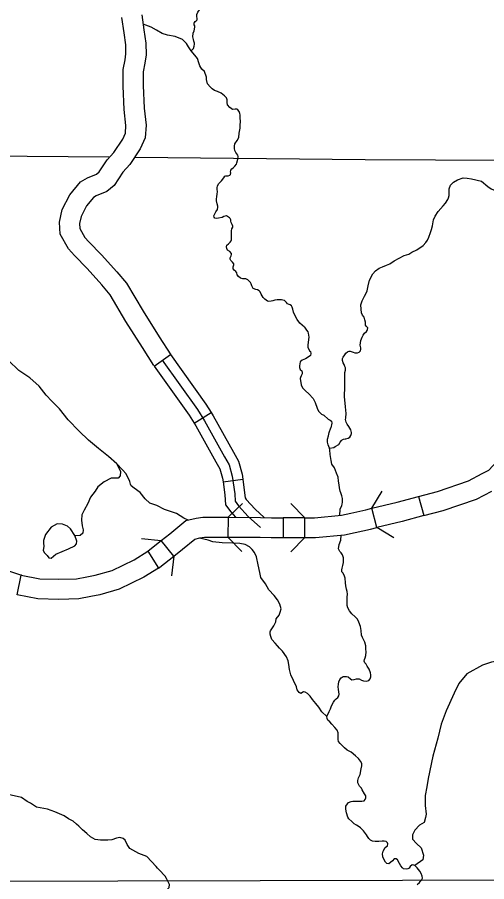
# Model space of a CAD drawing. Extents: x 813775 to 1157140, y 1757555 to 1979907.
# Drawn here: x 944121 to 951173, y 1801368 to 1814362 of the extents above; entities that cross this region are included whole.
import ezdxf

# ---------------------------------------------------------------- set-up
doc = ezdxf.new("R2010")
doc.units = 0
for name, color, linetype in [('Level 31', 7, 'Continuous'), ('Level 32', 7, 'Continuous'), ('Level 35', 7, 'Continuous'), ('Level 38', 7, 'Continuous'), ('Level 4', 7, 'Continuous'), ('Level 46', 7, 'Continuous'), ('Level 5', 7, 'Continuous')]:
    doc.layers.add(name, color=color, linetype=linetype)

msp = doc.modelspace()

# ---------------------------------------------------------------- linework, layer by layer
at = {"layer": 'Level 31'}
for p, q in [((950149, 1807161), (950227, 1806871)), ((948113, 1806840), (948113, 1806540)), ((949521, 1806691), (949521, 1806691)), ((948442, 1806540), (948442, 1806540)), ((946083, 1806336), (946242, 1806082)), ((944121, 1805680), (944179, 1805975)), ((944179, 1805975), (944179, 1805975))]:
    msp.add_line(p, q, dxfattribs=at)
for points in [[(951107, 1807504), (951205, 1807557), (951324, 1807686), (951578, 1807973), (951811, 1808218)], [(950149, 1807161), (950432, 1807236), (950902, 1807393), (951107, 1807504)], [(949449, 1806982), (949828, 1807076), (950149, 1807161)], [(950227, 1806871), (950518, 1806949), (951021, 1807117), (951249, 1807240)], [(948442, 1806840), (948587, 1806840), (948992, 1806878), (949130, 1806909)], [(949130, 1806909), (949357, 1806959), (949449, 1806982)], [(949521, 1806691), (949449, 1806982)], [(946472, 1806262), (946283, 1806496), (946412, 1806599), (946653, 1806796), (946810, 1806831), (946910, 1806847), (947057, 1806846)], [(947057, 1806846), (947289, 1806846), (947284, 1806546)], [(947289, 1806846), (947776, 1806845), (947941, 1806840), (948113, 1806840)], [(948442, 1806840), (948113, 1806840)], [(948442, 1806540), (948442, 1806840)], [(950227, 1806871), (949902, 1806785), (949521, 1806691)], [(949196, 1806616), (949426, 1806667), (949521, 1806691)], [(946472, 1806262), (946601, 1806366), (946788, 1806519), (946865, 1806536), (946933, 1806547), (947056, 1806546)], [(947056, 1806546), (947284, 1806546)], [(947284, 1806546), (947771, 1806545), (947936, 1806540), (948113, 1806540)], [(948113, 1806540), (948442, 1806540)], [(948442, 1806540), (948600, 1806540), (949039, 1806581), (949196, 1806616)], [(946083, 1806336), (946089, 1806340), (946283, 1806496)], [(945168, 1805950), (945291, 1805974), (945545, 1806047), (945876, 1806207), (946083, 1806336)], [(946242, 1806082), (946263, 1806096), (946472, 1806262)], [(943135, 1806238), (943363, 1806238), (943645, 1806153), (943927, 1806062), (944184, 1805974), (944179, 1805975)], [(946242, 1806082), (946022, 1805944), (945652, 1805766), (945361, 1805682), (945226, 1805656)], [(944179, 1805975), (944460, 1805920), (944742, 1805914), (945012, 1805920), (945168, 1805950)], [(945226, 1805656), (945044, 1805620), (944743, 1805613), (944428, 1805620), (944121, 1805680)]]:
    msp.add_lwpolyline(points, dxfattribs=at)
at = {"layer": 'Level 32'}
for p, q in [((946177, 1809119), (946422, 1809293)), ((946778, 1808261), (947032, 1808421)), ((947212, 1807377), (947509, 1807417))]:
    msp.add_line(p, q, dxfattribs=at)
for points in [[(946422, 1809293), (946952, 1808548), (947032, 1808421)], [(946177, 1809119), (946703, 1808381), (946778, 1808261)], [(946300, 1809206), (946827, 1808464)], [(946827, 1808464), (946934, 1808295), (947236, 1807754), (947303, 1807633), (947351, 1807464), (947387, 1807198), (947396, 1807087), (947445, 1807020), (947587, 1806860), (947773, 1806695)], [(947032, 1808421), (947063, 1808372), (947367, 1807826), (947442, 1807691), (947499, 1807495), (947509, 1807417)], [(946778, 1808261), (946805, 1808219), (947105, 1807681), (947163, 1807575), (947204, 1807433), (947212, 1807377)], [(947509, 1807417), (947536, 1807214), (947542, 1807141), (947561, 1807114), (947693, 1806966), (947832, 1806844)], [(947212, 1807377), (947238, 1807182), (947250, 1807032), (947328, 1806926), (947398, 1806846)]]:
    msp.add_lwpolyline(points, dxfattribs=at)
at = {"layer": 'Level 35'}
for points in [[(946790, 1814214), (946788, 1814235), (946776, 1814248), (946773, 1814262), (946776, 1814274), (946793, 1814297), (946807, 1814308), (946820, 1814320), (946821, 1814322), (946822, 1814349), (946817, 1814370), (946816, 1814402), (946832, 1814437), (946859, 1814472), (946905, 1814522), (946961, 1814604), (946970, 1814625), (946968, 1814640), (946953, 1814660), (946952, 1814683), (946963, 1814703), (946986, 1814732), (947009, 1814758)], [(946964, 1813462), (946931, 1813545), (946893, 1813582), (946863, 1813630), (946848, 1813676), (946828, 1813741), (946790, 1813792), (946734, 1813860), (946694, 1813918), (946664, 1813969), (946601, 1814029), (946492, 1814074), (946376, 1814092), (946298, 1814117), (946213, 1814168), (946134, 1814216), (946010, 1814261)], [(946734, 1813860), (946768, 1813891), (946777, 1813928), (946785, 1813956), (946781, 1813973), (946772, 1814001), (946766, 1814030), (946760, 1814069), (946765, 1814123), (946778, 1814156), (946790, 1814214)], [(947454, 1812622), (947470, 1812693), (947470, 1812733), (947475, 1812799), (947470, 1812847), (947468, 1812895), (947465, 1812917), (947455, 1812948), (947433, 1812973), (947417, 1812980), (947395, 1812980), (947352, 1812975), (947312, 1813008), (947281, 1813044), (947274, 1813081), (947274, 1813119), (947264, 1813150), (947233, 1813180), (947183, 1813223), (947130, 1813248), (947082, 1813263), (947049, 1813286), (947017, 1813319), (946979, 1813364), (946964, 1813425), (946964, 1813462)], [(947326, 1812035), (947328, 1812062), (947345, 1812086), (947367, 1812105), (947388, 1812126), (947413, 1812155), (947420, 1812174), (947432, 1812227), (947437, 1812269), (947432, 1812291), (947406, 1812328), (947388, 1812358), (947386, 1812391), (947384, 1812425), (947388, 1812460), (947425, 1812508), (947450, 1812556), (947454, 1812622)], [(947127, 1811471), (947135, 1811510), (947135, 1811524), (947125, 1811559), (947117, 1811581), (947113, 1811593), (947115, 1811627), (947121, 1811670), (947122, 1811703), (947127, 1811742), (947126, 1811771), (947125, 1811801), (947131, 1811828), (947149, 1811862), (947188, 1811906), (947222, 1811949), (947239, 1811972), (947256, 1811977), (947291, 1811977), (947312, 1811988), (947324, 1812000), (947328, 1812022), (947326, 1812035)], [(950608, 1811702), (950608, 1811784), (950631, 1811837), (950674, 1811883), (950734, 1811921), (950817, 1811948), (950878, 1811946), (950946, 1811933), (951097, 1811900), (951190, 1811820), (951241, 1811782), (951311, 1811754), (951384, 1811752), (951470, 1811792), (951508, 1811830), (951538, 1811883), (951543, 1811938), (951533, 1811966)], [(950306, 1811057), (950331, 1811129), (950342, 1811172), (950360, 1811228), (950375, 1811317), (950398, 1811374), (950442, 1811441), (950520, 1811528), (950553, 1811567), (950587, 1811624), (950599, 1811649), (950608, 1811685), (950608, 1811702)], [(947262, 1811376), (947226, 1811370), (947199, 1811355), (947145, 1811341), (947108, 1811337), (947091, 1811344), (947077, 1811356), (947074, 1811380), (947087, 1811407), (947106, 1811439), (947127, 1811471)], [(947339, 1810812), (947316, 1810842), (947278, 1810862), (947268, 1810885), (947263, 1810910), (947268, 1810937), (947296, 1810959), (947320, 1810981), (947333, 1811000), (947339, 1811019), (947339, 1811028), (947341, 1811075), (947341, 1811097), (947341, 1811150), (947343, 1811183), (947358, 1811209), (947359, 1811223), (947348, 1811246), (947333, 1811277), (947330, 1811296), (947328, 1811318), (947321, 1811337), (947307, 1811349), (947281, 1811369), (947262, 1811376)], [(949782, 1810700), (949860, 1810740), (949933, 1810779), (950002, 1810802), (950049, 1810831), (950124, 1810869), (950220, 1810933), (950258, 1810975), (950283, 1811011), (950306, 1811057)], [(947667, 1810286), (947644, 1810325), (947634, 1810354), (947624, 1810375), (947604, 1810397), (947583, 1810417), (947552, 1810433), (947509, 1810433), (947475, 1810442), (947445, 1810466), (947426, 1810489), (947417, 1810520), (947406, 1810540), (947381, 1810559), (947364, 1810583), (947362, 1810610), (947374, 1810641), (947374, 1810658), (947353, 1810682), (947329, 1810704), (947319, 1810725), (947320, 1810748), (947335, 1810775), (947338, 1810796), (947339, 1810812)], [(949378, 1810252), (949391, 1810323), (949411, 1810409), (949463, 1810507), (949503, 1810550), (949555, 1810589), (949607, 1810611), (949668, 1810638), (949719, 1810656), (949782, 1810700)], [(947707, 1810269), (947667, 1810286)], [(948434, 1809705), (948367, 1809766), (948328, 1809817), (948297, 1809875), (948270, 1809932), (948259, 1809973), (948251, 1810007), (948240, 1810025), (948222, 1810039), (948203, 1810043), (948182, 1810054), (948164, 1810073), (948154, 1810087), (948134, 1810103), (948111, 1810108), (948089, 1810113), (948058, 1810116), (948024, 1810117), (947988, 1810112), (947958, 1810098), (947936, 1810093), (947901, 1810088), (947878, 1810094), (947842, 1810124), (947814, 1810150), (947787, 1810200), (947770, 1810233), (947756, 1810251), (947731, 1810265), (947707, 1810269)], [(949331, 1809855), (949305, 1809885), (949293, 1809922), (949285, 1809975), (949283, 1810042), (949304, 1810101), (949338, 1810170), (949370, 1810235), (949378, 1810252)], [(949283, 1809371), (949281, 1809394), (949276, 1809411), (949273, 1809435), (949276, 1809468), (949284, 1809505), (949303, 1809556), (949319, 1809585), (949339, 1809614), (949365, 1809639), (949376, 1809654), (949382, 1809671), (949385, 1809692), (949368, 1809714), (949354, 1809735), (949353, 1809751), (949351, 1809777), (949344, 1809814), (949331, 1809855)], [(948434, 1809705), (948466, 1809659), (948484, 1809633), (948492, 1809614), (948497, 1809584), (948499, 1809555), (948498, 1809521), (948489, 1809476), (948484, 1809439), (948488, 1809404), (948513, 1809350), (948528, 1809337), (948532, 1809308), (948528, 1809280), (948492, 1809251), (948451, 1809227), (948403, 1809207), (948371, 1809181), (948364, 1809152), (948362, 1809124), (948360, 1809097), (948372, 1809066), (948394, 1809046), (948400, 1809024), (948400, 1809002), (948384, 1808973), (948374, 1808946), (948369, 1808931), (948372, 1808917)], [(944754, 1808478), (944642, 1808591), (944557, 1808682), (944448, 1808818), (944307, 1808942), (944146, 1809053), (943987, 1809202), (943717, 1809383), (943649, 1809434)], [(949051, 1809059), (949052, 1809092), (949043, 1809115), (949030, 1809143), (949019, 1809167), (949007, 1809203), (949006, 1809232), (949016, 1809255), (949042, 1809286), (949059, 1809313), (949084, 1809333), (949094, 1809339), (949109, 1809342), (949120, 1809341), (949138, 1809338), (949167, 1809328), (949190, 1809318), (949206, 1809318), (949230, 1809320), (949259, 1809329), (949277, 1809349), (949283, 1809371)], [(949055, 1808337), (949061, 1808413), (949059, 1808453), (949052, 1808513), (949046, 1808555), (949037, 1808663), (949041, 1808805), (949042, 1808947), (949040, 1808989), (949041, 1809021), (949051, 1809059)], [(948369, 1808931), (948386, 1808837), (948406, 1808791), (948449, 1808745), (948503, 1808700), (948568, 1808634), (948595, 1808570), (948625, 1808485), (948647, 1808441), (948689, 1808397), (948728, 1808381), (948789, 1808323), (948823, 1808305), (948842, 1808291), (948848, 1808260), (948832, 1808192)], [(945340, 1807881), (945192, 1808007), (945049, 1808143), (944887, 1808312), (944754, 1808478)], [(948809, 1807886), (948875, 1807897), (948897, 1807910), (948953, 1807942), (948974, 1807974), (948992, 1807999), (949002, 1808009), (949021, 1808021), (949047, 1808027), (949055, 1808027), (949090, 1808035), (949117, 1808052), (949134, 1808077), (949142, 1808106), (949142, 1808121), (949130, 1808163), (949101, 1808209), (949079, 1808247), (949060, 1808275), (949054, 1808317), (949055, 1808337)], [(948886, 1807589), (948846, 1807645), (948834, 1807702), (948823, 1807790), (948817, 1807858), (948809, 1807886), (948790, 1807935), (948783, 1807977), (948781, 1808023), (948795, 1808071), (948805, 1808123), (948832, 1808192)], [(946113, 1807059), (946040, 1807122), (945967, 1807220), (945877, 1807286), (945834, 1807319), (945821, 1807344), (945814, 1807382), (945756, 1807498), (945703, 1807558), (945617, 1807649), (945491, 1807758), (945340, 1807881)], [(945617, 1807649), (945670, 1807534), (945668, 1807471), (945635, 1807435), (945532, 1807433), (945426, 1807380), (945333, 1807304), (945292, 1807241), (945219, 1807148), (945179, 1807054), (945128, 1806953), (945091, 1806883), (945086, 1806805), (945098, 1806716), (945113, 1806658), (945108, 1806608), (945068, 1806573), (945002, 1806570), (944985, 1806573), (944919, 1806671), (944876, 1806711), (944801, 1806742), (944718, 1806747), (944632, 1806699), (944546, 1806590), (944516, 1806497), (944516, 1806459), (944519, 1806411), (944511, 1806345), (944531, 1806313), (944571, 1806272), (944597, 1806239), (944629, 1806232), (944700, 1806292), (944889, 1806371), (944987, 1806419), (945010, 1806449), (945018, 1806487), (944985, 1806573)], [(949006, 1807128), (948998, 1807168), (948980, 1807212), (948972, 1807238), (948964, 1807289), (948958, 1807334), (948949, 1807387), (948940, 1807450), (948915, 1807508), (948886, 1807589)], [(946686, 1806804), (946622, 1806835), (946511, 1806901), (946332, 1806964), (946216, 1807024), (946113, 1807059)], [(948965, 1806875), (948974, 1806967), (948996, 1807022), (949002, 1807045), (949007, 1807072), (949006, 1807093), (949006, 1807128)], [(947542, 1806435), (947462, 1806451), (947358, 1806459), (947199, 1806461), (947061, 1806477), (946988, 1806504), (946857, 1806534)], [(948949, 1806370), (948959, 1806437), (948982, 1806500), (948987, 1806576)], [(948084, 1805468), (948066, 1805539), (948031, 1805607), (947978, 1805670), (947900, 1805756), (947852, 1805845), (947781, 1805940), (947766, 1806016), (947738, 1806130), (947713, 1806253), (947685, 1806316), (947648, 1806364), (947610, 1806400), (947542, 1806435)], [(949084, 1805693), (949078, 1805731), (949068, 1805766), (949057, 1805814), (949054, 1805863), (949045, 1805932), (949030, 1805978), (949010, 1806009), (948999, 1806028), (948997, 1806055), (949004, 1806083), (949011, 1806122), (949022, 1806168), (949022, 1806236), (949007, 1806284), (948986, 1806313), (948967, 1806331), (948957, 1806351), (948949, 1806370)], [(953453, 1806254), (953292, 1806082), (953164, 1805946), (953048, 1805838), (952949, 1805754), (952755, 1805578), (952589, 1805325), (952362, 1805217), (952264, 1805134), (952057, 1805010), (951858, 1804859), (951702, 1804796), (951470, 1804710), (951245, 1804669), (951109, 1804624)], [(949199, 1805348), (949147, 1805394), (949113, 1805442), (949089, 1805483), (949078, 1805519), (949075, 1805592), (949078, 1805647), (949084, 1805693)], [(948104, 1804832), (948058, 1804880), (948031, 1804913), (947995, 1804955), (947945, 1805011), (947930, 1805056), (947922, 1805089), (947922, 1805114), (947922, 1805124), (947925, 1805142), (947975, 1805215), (948003, 1805276), (948011, 1805319), (948056, 1805377), (948071, 1805420), (948084, 1805468)], [(949358, 1804767), (949361, 1804822), (949359, 1804865), (949355, 1804916), (949341, 1804967), (949307, 1805037), (949291, 1805073), (949288, 1805143), (949277, 1805203), (949251, 1805268), (949230, 1805317), (949199, 1805348)], [(948773, 1803853), (948694, 1803924), (948653, 1803990), (948605, 1804046), (948558, 1804106), (948522, 1804157), (948482, 1804200), (948447, 1804220), (948421, 1804222), (948381, 1804197), (948358, 1804215), (948328, 1804252), (948316, 1804298), (948270, 1804391), (948230, 1804477), (948210, 1804560), (948200, 1804633), (948192, 1804691), (948164, 1804751), (948104, 1804832)], [(949090, 1804449), (949126, 1804419), (949149, 1804405), (949183, 1804407), (949218, 1804416), (949258, 1804418), (949292, 1804400), (949322, 1804388), (949365, 1804384), (949402, 1804392), (949423, 1804417), (949432, 1804450), (949432, 1804480), (949428, 1804508), (949407, 1804564), (949378, 1804607), (949360, 1804636), (949343, 1804659), (949334, 1804684), (949336, 1804709), (949349, 1804736), (949358, 1804767)], [(951109, 1804624), (950877, 1804494), (950754, 1804348), (950683, 1804204), (950565, 1803936), (950489, 1803737)], [(948773, 1803853), (948808, 1803926), (948825, 1803967), (948843, 1804011), (948871, 1804068), (948893, 1804097), (948913, 1804116), (948936, 1804138), (948953, 1804164), (948955, 1804188), (948950, 1804223), (948948, 1804256), (948943, 1804299), (948945, 1804339), (948953, 1804374), (948967, 1804407), (948987, 1804435), (949016, 1804452), (949039, 1804455), (949066, 1804454), (949090, 1804449)], [(949137, 1803318), (949078, 1803346), (949036, 1803382), (949011, 1803408), (948970, 1803448), (948949, 1803478), (948942, 1803505), (948944, 1803534), (948944, 1803560), (948941, 1803604), (948928, 1803646), (948893, 1803686), (948846, 1803739), (948815, 1803770), (948787, 1803797), (948774, 1803824), (948773, 1803853)], [(950489, 1803737), (950439, 1803527), (950366, 1803254), (950295, 1802921), (950275, 1802793), (950250, 1802662)], [(949292, 1802776), (949264, 1802807), (949254, 1802824), (949239, 1802857), (949237, 1802892), (949249, 1802928), (949272, 1802981), (949288, 1803063), (949296, 1803112), (949296, 1803146), (949278, 1803181), (949249, 1803220), (949204, 1803262), (949137, 1803318)], [(944827, 1802359), (944684, 1802418), (944573, 1802457), (944410, 1802488), (944320, 1802550), (944271, 1802576), (944185, 1802633), (943983, 1802680), (943844, 1802739), (943743, 1802765), (943704, 1802780), (943678, 1802801), (943673, 1802824), (943642, 1802853), (943570, 1802863)], [(949351, 1802093), (949322, 1802135), (949275, 1802177), (949256, 1802194), (949217, 1802218), (949183, 1802236), (949146, 1802273), (949102, 1802314), (949085, 1802337), (949065, 1802403), (949057, 1802461), (949059, 1802506), (949080, 1802538), (949099, 1802560), (949136, 1802575), (949161, 1802580), (949241, 1802579), (949295, 1802579), (949331, 1802583), (949348, 1802602), (949359, 1802628), (949359, 1802660), (949336, 1802690), (949302, 1802751), (949292, 1802776)], [(950250, 1802662), (950250, 1802514), (950263, 1802386), (950255, 1802335), (950235, 1802257), (950164, 1802219), (950094, 1802141), (950056, 1802075), (950056, 1802007), (950117, 1801941), (950187, 1801876), (950222, 1801767), (950212, 1801697), (950095, 1801611)], [(945289, 1802005), (945222, 1802041), (945166, 1802093), (945103, 1802150), (945044, 1802204), (945013, 1802233), (944959, 1802279), (944891, 1802315), (944827, 1802359)], [(949620, 1801827), (949650, 1801883), (949682, 1801909), (949688, 1801936), (949684, 1801955), (949665, 1801974), (949634, 1801979), (949602, 1801978), (949554, 1801973), (949498, 1801973), (949459, 1801979), (949427, 1801994), (949402, 1802020), (949380, 1802046), (949365, 1802073), (949351, 1802093)], [(946205, 1801595), (946068, 1801748), (945949, 1801790), (945814, 1801868), (945770, 1801930), (945744, 1801992), (945711, 1802018), (945664, 1802033), (945610, 1802023), (945543, 1802000), (945483, 1801994), (945369, 1801992), (945289, 1802005)], [(949834, 1801695), (949811, 1801714), (949783, 1801714), (949757, 1801683), (949705, 1801639), (949674, 1801640), (949655, 1801662), (949626, 1801705), (949611, 1801740), (949608, 1801786), (949620, 1801827)], [(946269, 1801065), (946251, 1801120), (946241, 1801149), (946237, 1801177), (946235, 1801206), (946237, 1801221), (946251, 1801238), (946257, 1801242), (946279, 1801245), (946321, 1801249), (946376, 1801255), (946405, 1801283), (946407, 1801324), (946392, 1801355), (946361, 1801416), (946341, 1801452), (946251, 1801545), (946226, 1801573), (946205, 1801595)], [(950127, 1801327), (950163, 1801359), (950175, 1801373), (950194, 1801394), (950207, 1801421), (950204, 1801450), (950189, 1801494), (950168, 1801527), (950130, 1801576), (950095, 1801611), (950076, 1801616), (950052, 1801622), (950025, 1801598), (950009, 1801572), (949987, 1801561), (949962, 1801556), (949923, 1801561), (949909, 1801576), (949885, 1801605), (949863, 1801642), (949834, 1801695)]]:
    msp.add_lwpolyline(points, dxfattribs=at)
at = {"layer": 'Level 38'}
for points in [[(949449, 1806982), (949604, 1807239)], [(947289, 1806846), (947504, 1807055)], [(948229, 1807052), (948442, 1806840)], [(949777, 1806536), (949521, 1806691)], [(945985, 1806527), (946283, 1806496)], [(947493, 1806331), (947284, 1806546)], [(948442, 1806540), (948229, 1806328)], [(946472, 1806262), (946440, 1805964)]]:
    msp.add_lwpolyline(points, dxfattribs=at)
at = {"layer": 'Level 4'}
for points in [[(935023, 1812436), (943214, 1812289), (943654, 1812281), (945498, 1812262)], [(945885, 1812258), (949348, 1812224), (953574, 1812205)]]:
    msp.add_lwpolyline(points, dxfattribs=at)
at = {"layer": 'Level 46'}
for points in [[(946173, 1809126), (946000, 1809398), (945754, 1809787), (945515, 1810192), (945392, 1810340), (945169, 1810584), (944978, 1810780), (944889, 1810880), (944767, 1811102), (944754, 1811284), (944794, 1811471), (944908, 1811695), (945071, 1811890), (945178, 1811947), (945311, 1812003), (945352, 1812037), (945470, 1812219), (945573, 1812332), (945706, 1812530), (945747, 1812622), (945754, 1812734), (945728, 1812974), (945710, 1813329), (945710, 1813576), (945743, 1813723), (945754, 1813811), (945750, 1813947), (945725, 1814130), (945694, 1814357)], [(945991, 1814398), (946022, 1814171), (946050, 1813972), (946055, 1813797), (946039, 1813671), (946010, 1813543), (946010, 1813337), (946027, 1812998), (946055, 1812741), (946044, 1812550), (945969, 1812384), (945810, 1812147), (945708, 1812035), (945578, 1811835), (945468, 1811744), (945307, 1811676), (945264, 1811653), (945160, 1811528), (945079, 1811370), (945057, 1811263), (945062, 1811188), (945135, 1811054), (945197, 1810985), (945388, 1810790), (945618, 1810537), (945761, 1810365), (946010, 1809943), (946253, 1809559), (946426, 1809287)]]:
    msp.add_lwpolyline(points, dxfattribs=at)
at = {"layer": 'Level 5'}
msp.add_lwpolyline([(943490, 1801378), (954183, 1801402)], dxfattribs=at)

doc.saveas('drawing.dxf')
